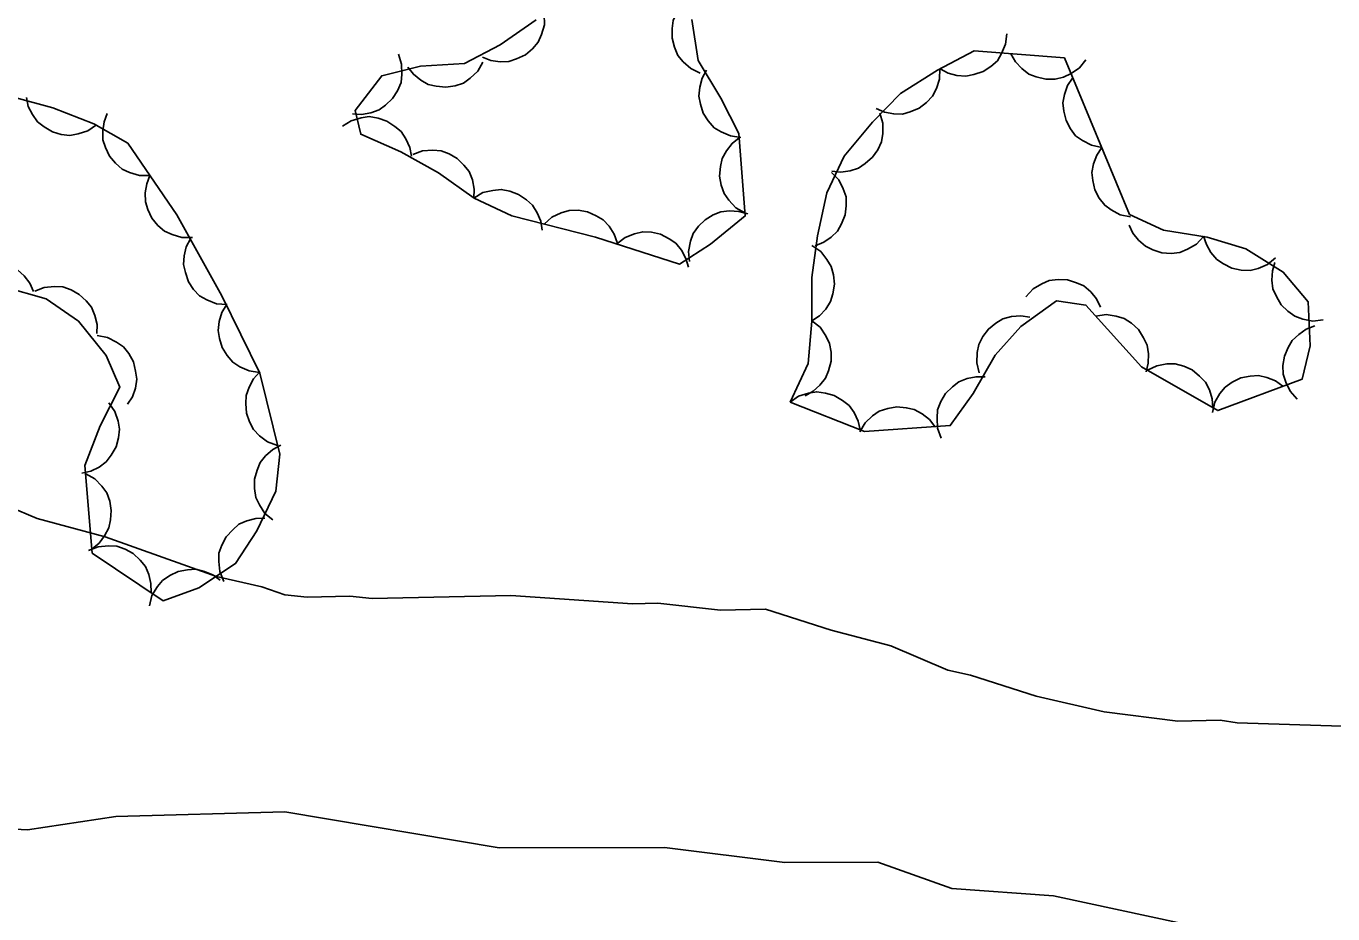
# Model space of a CAD drawing. Extents: x 336540 to 340074, y 5572036 to 5573747.
# Drawn here: x 337082.3 to 337134.4, y 5572877.7 to 5572913.1 of the extents above; entities that cross this region are included whole.
import ezdxf

# ---------------------------------------------------------------- set-up
doc = ezdxf.new("R2010")
doc.units = 0
doc.layers.add('Niveau 2', color=7, linetype='Continuous')
doc.layers.add('Niveau 44', color=7, linetype='Continuous')

msp = doc.modelspace()

# ---------------------------------------------------------------- linework, layer by layer
at = {"layer": 'Niveau 2'}
for points in [[(337134.77, 5572885.16), (337130.6, 5572885.29), (337129.92, 5572885.39), (337128.23, 5572885.35), (337125.29, 5572885.73), (337122.58, 5572886.35), (337119.97, 5572887.19), (337119.06, 5572887.39), (337116.79, 5572888.36), (337114.41, 5572888.98), (337111.8, 5572889.82), (337110, 5572889.78), (337107.51, 5572890.06), (337106.5, 5572890.03), (337101.65, 5572890.37), (337096.13, 5572890.25), (337095.23, 5572890.34), (337093.54, 5572890.3), (337092.64, 5572890.39), (337091.73, 5572890.71), (337089.92, 5572891.12), (337085.49, 5572892.71), (337082.77, 5572893.44), (337080.5, 5572894.4)], [(337020.03, 5572892.43), (337021.41, 5572891.65), (337024.07, 5572889.73), (337027.95, 5572886.21), (337031.36, 5572885.7), (337036.55, 5572883.61), (337039.49, 5572882.72), (337059.75, 5572883.08), (337065.19, 5572882.86), (337074.24, 5572881.46), (337082.39, 5572881.03)], [(337082.39, 5572881.03), (337085.91, 5572881.55), (337092.65, 5572881.74), (337101.18, 5572880.31), (337107.78, 5572880.32), (337112.57, 5572879.72), (337116.27, 5572879.73), (337119.22, 5572878.68), (337123.28, 5572878.39), (337128.41, 5572877.29)]]:
    msp.add_lwpolyline(points, dxfattribs=at)
at = {"layer": 'Niveau 44'}
for points in [[(337109.2, 5572911.2), (337108.82, 5572911.38), (337108.52, 5572911.65), (337108.31, 5572911.9), (337108.17, 5572912.23), (337108.08, 5572912.59), (337108.08, 5572912.97), (337108.12, 5572913.29), (337108.27, 5572913.61), (337108.48, 5572913.92), (337108.74, 5572914.16)], [(337102.98, 5572913.54), (337102.99, 5572913.12), (337102.87, 5572912.73), (337102.74, 5572912.43), (337102.51, 5572912.16), (337102.23, 5572911.93), (337101.88, 5572911.76), (337101.57, 5572911.66), (337101.22, 5572911.65), (337100.85, 5572911.7), (337100.52, 5572911.83)], [(337102.66, 5572913.32), (337101.22, 5572912.32), (337099.8, 5572911.58), (337098.05, 5572911.47), (337096.51, 5572911.09), (337095.45, 5572909.71), (337095.67, 5572908.76), (337097.27, 5572908.06), (337098.77, 5572907.22), (337100.19, 5572906.21), (337101.69, 5572905.5), (337105.03, 5572904.66), (337108.37, 5572903.58), (337109.61, 5572904.37), (337110.99, 5572905.5), (337110.74, 5572908.79), (337110.02, 5572910.2), (337109.12, 5572911.7), (337108.87, 5572913.33)], [(337121.42, 5572912.76), (337121.37, 5572912.35), (337121.21, 5572911.98), (337121.04, 5572911.69), (337120.78, 5572911.46), (337120.47, 5572911.26), (337120.1, 5572911.14), (337119.78, 5572911.07), (337119.43, 5572911.1), (337119.08, 5572911.2), (337118.76, 5572911.37)], [(337097.17, 5572911.95), (337097.3, 5572911.55), (337097.31, 5572911.15), (337097.28, 5572910.82), (337097.14, 5572910.49), (337096.94, 5572910.18), (337096.66, 5572909.92), (337096.4, 5572909.73), (337096.07, 5572909.61), (337095.7, 5572909.55), (337095.34, 5572909.57)], [(337112.78, 5572898.07), (337115.75, 5572896.9), (337119.16, 5572897.14), (337120.08, 5572898.42), (337120.95, 5572899.95), (337121.98, 5572901.09), (337123.4, 5572902.11), (337124.57, 5572901.95), (337126.79, 5572899.48), (337129.82, 5572897.74), (337133.18, 5572898.99), (337133.5, 5572900.32), (337133.43, 5572902.07), (337132.43, 5572903.26), (337130.94, 5572904.19), (337129.4, 5572904.66), (337127.66, 5572904.93), (337126.31, 5572905.56), (337123.71, 5572911.8), (337120.11, 5572912.08), (337118.66, 5572911.32), (337117.18, 5572910.39), (337116.06, 5572909.24), (337114.94, 5572907.89), (337114.25, 5572906.42), (337113.87, 5572904.71), (337113.65, 5572903.05), (337113.65, 5572901.3), (337113.5, 5572899.62), (337112.78, 5572898.07)], [(337124.57, 5572911.73), (337124.31, 5572911.41), (337123.98, 5572911.18), (337123.68, 5572911.03), (337123.34, 5572910.96), (337122.97, 5572910.96), (337122.59, 5572911.05), (337122.29, 5572911.16), (337122.01, 5572911.38), (337121.76, 5572911.65), (337121.58, 5572911.97)], [(337100.54, 5572911.63), (337100.33, 5572911.27), (337100.03, 5572910.99), (337099.76, 5572910.8), (337099.43, 5572910.69), (337099.06, 5572910.64), (337098.68, 5572910.68), (337098.36, 5572910.74), (337098.06, 5572910.92), (337097.77, 5572911.15), (337097.55, 5572911.44)], [(337118.75, 5572911.38), (337118.74, 5572910.96), (337118.61, 5572910.58), (337118.46, 5572910.28), (337118.22, 5572910.02), (337117.93, 5572909.8), (337117.57, 5572909.65), (337117.26, 5572909.56), (337116.91, 5572909.57), (337116.54, 5572909.64), (337116.21, 5572909.78)], [(337110.82, 5572908.63), (337110.4, 5572908.69), (337110.03, 5572908.85), (337109.75, 5572909.02), (337109.52, 5572909.29), (337109.32, 5572909.6), (337109.21, 5572909.96), (337109.14, 5572910.28), (337109.18, 5572910.63), (337109.28, 5572910.99), (337109.45, 5572911.31)], [(337125.2, 5572908.23), (337124.79, 5572908.32), (337124.43, 5572908.51), (337124.16, 5572908.7), (337123.95, 5572908.98), (337123.78, 5572909.31), (337123.69, 5572909.68), (337123.65, 5572910.01), (337123.72, 5572910.35), (337123.84, 5572910.7), (337124.04, 5572911)], [(337081.44, 5572902.68), (337083.13, 5572902.19), (337084.42, 5572901.31), (337085.52, 5572899.94), (337086.07, 5572898.68), (337085.28, 5572897.13), (337084.68, 5572895.55), (337084.97, 5572892.06), (337087.8, 5572890.16), (337089.22, 5572890.67), (337090.68, 5572891.64), (337091.53, 5572892.95), (337092.29, 5572894.53), (337092.44, 5572896), (337091.65, 5572899.23), (337090.14, 5572902.32), (337088.34, 5572905.55), (337086.39, 5572908.4), (337085.03, 5572909.17), (337083.4, 5572909.81), (337081.89, 5572910.23)], [(337085.14, 5572909.13), (337084.79, 5572908.89), (337084.41, 5572908.77), (337084.08, 5572908.71), (337083.73, 5572908.75), (337083.38, 5572908.86), (337083.05, 5572909.05), (337082.79, 5572909.25), (337082.59, 5572909.54), (337082.42, 5572909.87), (337082.35, 5572910.22)], [(337087.27, 5572907.12), (337086.85, 5572907.12), (337086.46, 5572907.23), (337086.16, 5572907.37), (337085.89, 5572907.6), (337085.66, 5572907.88), (337085.5, 5572908.23), (337085.39, 5572908.54), (337085.39, 5572908.89), (337085.44, 5572909.26), (337085.57, 5572909.59)], [(337094.94, 5572909.08), (337095.29, 5572909.3), (337095.68, 5572909.41), (337096.01, 5572909.46), (337096.36, 5572909.4), (337096.71, 5572909.28), (337097.03, 5572909.07), (337097.28, 5572908.87), (337097.47, 5572908.57), (337097.62, 5572908.23), (337097.69, 5572907.88)], [(337116.36, 5572909.6), (337116.47, 5572909.2), (337116.47, 5572908.79), (337116.42, 5572908.46), (337116.27, 5572908.14), (337116.06, 5572907.84), (337115.77, 5572907.59), (337115.5, 5572907.4), (337115.17, 5572907.3), (337114.8, 5572907.25), (337114.44, 5572907.29)], [(337110.98, 5572905.62), (337110.62, 5572905.83), (337110.34, 5572906.13), (337110.15, 5572906.4), (337110.03, 5572906.73), (337109.97, 5572907.09), (337110.01, 5572907.47), (337110.07, 5572907.79), (337110.24, 5572908.1), (337110.47, 5572908.39), (337110.75, 5572908.62)], [(337126.35, 5572905.46), (337125.94, 5572905.55), (337125.58, 5572905.74), (337125.32, 5572905.93), (337125.1, 5572906.21), (337124.93, 5572906.54), (337124.84, 5572906.91), (337124.8, 5572907.24), (337124.87, 5572907.58), (337125, 5572907.93), (337125.2, 5572908.23)], [(337097.74, 5572907.95), (337098.13, 5572908.1), (337098.54, 5572908.12), (337098.87, 5572908.1), (337099.2, 5572907.98), (337099.51, 5572907.79), (337099.78, 5572907.52), (337099.99, 5572907.27), (337100.12, 5572906.94), (337100.19, 5572906.57), (337100.18, 5572906.21)], [(337114.43, 5572907.24), (337114.72, 5572906.94), (337114.9, 5572906.58), (337115.01, 5572906.26), (337115.02, 5572905.91), (337114.97, 5572905.54), (337114.83, 5572905.19), (337114.67, 5572904.9), (337114.42, 5572904.66), (337114.12, 5572904.45), (337113.78, 5572904.31)], [(337088.96, 5572904.64), (337088.54, 5572904.64), (337088.15, 5572904.76), (337087.85, 5572904.89), (337087.59, 5572905.12), (337087.35, 5572905.41), (337087.19, 5572905.76), (337087.09, 5572906.06), (337087.08, 5572906.42), (337087.14, 5572906.78), (337087.27, 5572907.12)], [(337100.18, 5572906.21), (337100.54, 5572906.43), (337100.94, 5572906.52), (337101.27, 5572906.56), (337101.61, 5572906.49), (337101.96, 5572906.36), (337102.27, 5572906.14), (337102.52, 5572905.93), (337102.7, 5572905.63), (337102.84, 5572905.29), (337102.9, 5572904.93)], [(337102.98, 5572905.17), (337103.29, 5572905.45), (337103.66, 5572905.62), (337103.98, 5572905.72), (337104.33, 5572905.73), (337104.7, 5572905.67), (337105.05, 5572905.51), (337105.33, 5572905.35), (337105.57, 5572905.09), (337105.77, 5572904.78), (337105.89, 5572904.44)], [(337108.77, 5572903.68), (337108.73, 5572904.09), (337108.81, 5572904.49), (337108.92, 5572904.8), (337109.13, 5572905.09), (337109.39, 5572905.35), (337109.72, 5572905.54), (337110.02, 5572905.67), (337110.37, 5572905.7), (337110.74, 5572905.68), (337111.09, 5572905.58)], [(337129.25, 5572904.68), (337128.97, 5572904.38), (337128.62, 5572904.17), (337128.31, 5572904.05), (337127.96, 5572904.01), (337127.6, 5572904.03), (337127.23, 5572904.15), (337126.94, 5572904.29), (337126.67, 5572904.53), (337126.44, 5572904.82), (337126.29, 5572905.14)], [(337090.34, 5572901.97), (337089.92, 5572902), (337089.54, 5572902.16), (337089.25, 5572902.32), (337089.01, 5572902.57), (337088.8, 5572902.88), (337088.68, 5572903.24), (337088.6, 5572903.56), (337088.63, 5572903.91), (337088.71, 5572904.27), (337088.88, 5572904.59)], [(337105.88, 5572904.39), (337106.21, 5572904.64), (337106.58, 5572904.79), (337106.91, 5572904.87), (337107.26, 5572904.85), (337107.62, 5572904.77), (337107.96, 5572904.59), (337108.23, 5572904.41), (337108.45, 5572904.13), (337108.63, 5572903.81), (337108.73, 5572903.46)], [(337132.13, 5572903.83), (337131.8, 5572903.56), (337131.43, 5572903.41), (337131.11, 5572903.33), (337130.76, 5572903.34), (337130.39, 5572903.42), (337130.05, 5572903.59), (337129.78, 5572903.77), (337129.55, 5572904.04), (337129.37, 5572904.36), (337129.26, 5572904.7)], [(337113.65, 5572904.32), (337114, 5572904.08), (337114.25, 5572903.77), (337114.42, 5572903.49), (337114.51, 5572903.15), (337114.55, 5572902.78), (337114.48, 5572902.4), (337114.39, 5572902.09), (337114.2, 5572901.79), (337113.95, 5572901.52), (337113.65, 5572901.32)], [(337079.67, 5572902.96), (337079.96, 5572903.27), (337080.31, 5572903.47), (337080.62, 5572903.6), (337080.97, 5572903.63), (337081.33, 5572903.6), (337081.7, 5572903.48), (337081.99, 5572903.35), (337082.25, 5572903.11), (337082.48, 5572902.82), (337082.63, 5572902.49)], [(337134.03, 5572901.36), (337133.61, 5572901.31), (337133.21, 5572901.39), (337132.9, 5572901.5), (337132.61, 5572901.7), (337132.35, 5572901.96), (337132.16, 5572902.29), (337132.02, 5572902.59), (337131.98, 5572902.94), (337132, 5572903.31), (337132.1, 5572903.65)], [(337082.68, 5572902.5), (337083.06, 5572902.65), (337083.47, 5572902.69), (337083.8, 5572902.67), (337084.13, 5572902.55), (337084.45, 5572902.37), (337084.73, 5572902.11), (337084.94, 5572901.86), (337085.07, 5572901.53), (337085.16, 5572901.17), (337085.15, 5572900.81)], [(337122.18, 5572902.28), (337122.46, 5572902.59), (337122.81, 5572902.8), (337123.11, 5572902.93), (337123.46, 5572902.97), (337123.83, 5572902.96), (337124.19, 5572902.84), (337124.49, 5572902.71), (337124.76, 5572902.48), (337124.99, 5572902.19), (337125.15, 5572901.87)], [(337091.63, 5572899.26), (337091.22, 5572899.32), (337090.85, 5572899.49), (337090.57, 5572899.67), (337090.34, 5572899.94), (337090.15, 5572900.25), (337090.04, 5572900.62), (337089.99, 5572900.94), (337090.03, 5572901.29), (337090.14, 5572901.65), (337090.32, 5572901.96)], [(337120.32, 5572899.25), (337120.22, 5572899.65), (337120.24, 5572900.06), (337120.3, 5572900.38), (337120.46, 5572900.7), (337120.68, 5572900.99), (337120.98, 5572901.23), (337121.26, 5572901.4), (337121.6, 5572901.49), (337121.97, 5572901.52), (337122.33, 5572901.47)], [(337124.96, 5572901.51), (337125.38, 5572901.57), (337125.78, 5572901.51), (337126.09, 5572901.41), (337126.39, 5572901.22), (337126.66, 5572900.97), (337126.86, 5572900.64), (337127.01, 5572900.35), (337127.06, 5572900), (337127.05, 5572899.63), (337126.97, 5572899.28)], [(337113.65, 5572901.32), (337113.98, 5572901.06), (337114.2, 5572900.72), (337114.35, 5572900.42), (337114.41, 5572900.07), (337114.41, 5572899.71), (337114.31, 5572899.33), (337114.19, 5572899.03), (337113.97, 5572898.75), (337113.7, 5572898.51), (337113.38, 5572898.33)], [(337132.99, 5572898.2), (337132.71, 5572898.51), (337132.53, 5572898.88), (337132.43, 5572899.19), (337132.42, 5572899.54), (337132.48, 5572899.91), (337132.63, 5572900.26), (337132.79, 5572900.54), (337133.05, 5572900.78), (337133.35, 5572900.99), (337133.69, 5572901.12)], [(337085.17, 5572900.74), (337085.58, 5572900.66), (337085.94, 5572900.47), (337086.21, 5572900.28), (337086.43, 5572900.01), (337086.61, 5572899.68), (337086.7, 5572899.31), (337086.75, 5572898.99), (337086.69, 5572898.64), (337086.57, 5572898.29), (337086.37, 5572897.99)], [(337127.02, 5572899.35), (337127.4, 5572899.53), (337127.8, 5572899.6), (337128.13, 5572899.6), (337128.47, 5572899.51), (337128.8, 5572899.36), (337129.1, 5572899.11), (337129.33, 5572898.88), (337129.49, 5572898.57), (337129.6, 5572898.21), (337129.62, 5572897.85)], [(337092.35, 5572896.35), (337091.96, 5572896.5), (337091.64, 5572896.74), (337091.4, 5572896.98), (337091.24, 5572897.29), (337091.12, 5572897.64), (337091.09, 5572898.02), (337091.1, 5572898.34), (337091.22, 5572898.67), (337091.4, 5572899), (337091.64, 5572899.27)], [(337118.8, 5572896.64), (337118.66, 5572897.04), (337118.64, 5572897.44), (337118.66, 5572897.77), (337118.79, 5572898.1), (337118.97, 5572898.42), (337119.25, 5572898.69), (337119.5, 5572898.89), (337119.83, 5572899.02), (337120.19, 5572899.09), (337120.55, 5572899.08)], [(337129.61, 5572897.66), (337129.71, 5572898.07), (337129.91, 5572898.42), (337130.12, 5572898.68), (337130.4, 5572898.88), (337130.74, 5572899.04), (337131.11, 5572899.11), (337131.44, 5572899.14), (337131.78, 5572899.06), (337132.13, 5572898.92), (337132.42, 5572898.71)], [(337112.78, 5572898.07), (337113.12, 5572898.31), (337113.51, 5572898.43), (337113.84, 5572898.49), (337114.19, 5572898.44), (337114.54, 5572898.34), (337114.87, 5572898.14), (337115.13, 5572897.94), (337115.33, 5572897.66), (337115.49, 5572897.32), (337115.57, 5572896.97)], [(337085.63, 5572898.05), (337085.87, 5572897.71), (337086, 5572897.32), (337086.06, 5572897), (337086.02, 5572896.65), (337085.92, 5572896.29), (337085.73, 5572895.96), (337085.53, 5572895.7), (337085.25, 5572895.49), (337084.91, 5572895.33), (337084.56, 5572895.24)], [(337115.56, 5572896.89), (337115.77, 5572897.25), (337116.06, 5572897.53), (337116.33, 5572897.72), (337116.67, 5572897.83), (337117.03, 5572897.89), (337117.41, 5572897.85), (337117.73, 5572897.79), (337118.04, 5572897.61), (337118.33, 5572897.38), (337118.55, 5572897.1)], [(337092.17, 5572893.38), (337091.85, 5572893.64), (337091.63, 5572893.98), (337091.49, 5572894.28), (337091.43, 5572894.63), (337091.44, 5572895), (337091.54, 5572895.37), (337091.66, 5572895.67), (337091.88, 5572895.94), (337092.16, 5572896.19), (337092.48, 5572896.36)], [(337084.71, 5572895.22), (337085.07, 5572895.02), (337085.35, 5572894.73), (337085.55, 5572894.46), (337085.67, 5572894.13), (337085.73, 5572893.76), (337085.7, 5572893.38), (337085.63, 5572893.06), (337085.46, 5572892.75), (337085.24, 5572892.46), (337084.96, 5572892.23)], [(337090.22, 5572890.93), (337090.06, 5572891.32), (337090.01, 5572891.72), (337090.02, 5572892.05), (337090.13, 5572892.38), (337090.31, 5572892.71), (337090.57, 5572892.99), (337090.81, 5572893.21), (337091.13, 5572893.35), (337091.49, 5572893.44), (337091.85, 5572893.45)], [(337084.82, 5572892.16), (337085.21, 5572892.31), (337085.62, 5572892.35), (337085.95, 5572892.34), (337086.28, 5572892.22), (337086.6, 5572892.04), (337086.88, 5572891.78), (337087.09, 5572891.53), (337087.23, 5572891.21), (337087.31, 5572890.85), (337087.32, 5572890.49)], [(337087.25, 5572889.96), (337087.35, 5572890.37), (337087.57, 5572890.72), (337087.77, 5572890.97), (337088.06, 5572891.17), (337088.4, 5572891.33), (337088.77, 5572891.39), (337089.1, 5572891.42), (337089.44, 5572891.33), (337089.78, 5572891.19), (337090.07, 5572890.98)]]:
    msp.add_lwpolyline(points, dxfattribs=at)

doc.saveas('drawing.dxf')
